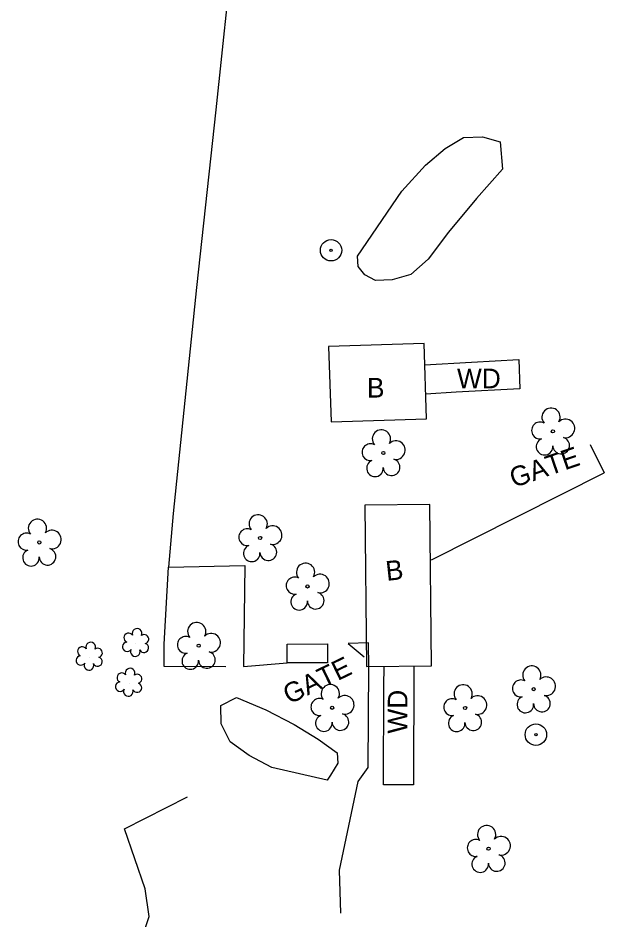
# Model space of a CAD drawing. Extents: x 3040896 to 3051146, y 687568 to 732976.
# Drawn here: x 3049755.8 to 3049876.8, y 690549.1 to 690732.7 of the extents above; entities that cross this region are included whole.
import ezdxf

# ---------------------------------------------------------------- set-up
doc = ezdxf.new("R2010")
doc.units = 0
for name, color, linetype in [('Exist Building', 7, 'Continuous'), ('Exist Building Text', 7, 'Continuous'), ('Exist Other Culture Area Outline', 7, 'Continuous'), ('Exist Other Culture Area Outline Text', 7, 'Continuous'), ('Exist Other Culture Fence Line', 7, 'Continuous'), ('Exist Other Culture Gate', 7, 'Continuous'), ('Exist Other Culture Gate Text', 7, 'Continuous'), ('Exist Other Culture Located Object CELL', 7, 'Continuous'), ('Exist Vegetation Hedge Row', 7, 'Continuous'), ('Exist Vegetation Shrub CELL', 7, 'Continuous'), ('Exist Vegetation Tree CELL', 7, 'Continuous'), ('Exist Vegetation Woods Line', 7, 'Continuous')]:
    doc.layers.add(name, color=color, linetype=linetype)

msp = doc.modelspace()

# ---------------------------------------------------------------- linework, layer by layer
at = {"layer": 'Exist Building'}
for points in [[(3049819.58, 690650.54), (3049839.01, 690651.16), (3049838.51, 690666.46), (3049819.07, 690665.83)], [(3049840, 690600.86), (3049839.67, 690633.69), (3049826.46, 690633.56), (3049826.78, 690600.73)], [(3049810.64, 690605.28), (3049818.84, 690605.32), (3049818.85, 690601.48), (3049810.65, 690601.44)]]:
    msp.add_lwpolyline(points, close=True, dxfattribs=at)
at = {"layer": 'Exist Other Culture Area Outline'}
for points in [[(3049838.6, 690662.13), (3049848.16, 690662.7), (3049857.77, 690663.21), (3049857.99, 690657.23), (3049845.03, 690656.56), (3049838.89, 690656.17)], [(3049836.44, 690600.83), (3049836.37, 690576.65), (3049830.23, 690576.61), (3049830.34, 690596.75), (3049830.35, 690600.72)]]:
    msp.add_lwpolyline(points, dxfattribs=at)
at = {"layer": 'Exist Other Culture Fence Line'}
for points in [[(3049910.48, 690728.29), (3049909.68, 690742.35), (3049896.33, 690743.23), (3049871.66, 690744.51), (3049845.5, 690745.89), (3049807.39, 690748.04), (3049799.68, 690748.15), (3049796.14, 690714.07), (3049792.2, 690677.86), (3049787.45, 690631.85), (3049786.46, 690620.91), (3049802.04, 690621.27), (3049801.77, 690600.72), (3049810.65, 690601.44)], [(3049840.01, 690622.46), (3049875.17, 690640.17)], [(3049785.61, 690605.24), (3049786.46, 690620.91)], [(3049798.12, 690600.65), (3049785.57, 690600.71), (3049785.61, 690605.3)], [(3049827.25, 690600.64), (3049827.22, 690605.52), (3049823.05, 690605.39)], [(3049821.55, 690550.54), (3049821.27, 690559.24), (3049825.07, 690577.32), (3049827.13, 690580.17), (3049827.25, 690600.64)], [(3049779.43, 690540.3), (3049782.57, 690549.83), (3049781.72, 690555.46), (3049777.53, 690567.68), (3049790.34, 690574.16)]]:
    msp.add_lwpolyline(points, dxfattribs=at)
at = {"layer": 'Exist Other Culture Gate'}
for points in [[(3049872.32, 690645.93), (3049875.14, 690640.15)], [(3049823.05, 690605.39), (3049826.34, 690602.69)]]:
    msp.add_lwpolyline(points, dxfattribs=at)
at = {"layer": 'Exist Other Culture Located Object CELL'}
for centre, radius in [((3049819.57, 690685.45), 2.18), ((3049819.57, 690685.45), 0.24), ((3049861.26, 690586.85), 2.18), ((3049861.26, 690586.85), 0.24)]:
    msp.add_circle(centre, radius, dxfattribs=at)
at = {"layer": 'Exist Vegetation Hedge Row'}
msp.add_lwpolyline([(3049818.77, 690577.55), (3049807.54, 690580.15), (3049802.87, 690582.58), (3049799.02, 690585.39), (3049797.17, 690589.04), (3049797.11, 690592.79), (3049800.34, 690594.4), (3049806.3, 690591.9), (3049812.03, 690588.9), (3049816.96, 690585.93), (3049820.78, 690583.16), (3049820.97, 690581.07), (3049819.48, 690578.61), (3049818.77, 690577.55)], dxfattribs=at)
at = {"layer": 'Exist Vegetation Shrub CELL'}
for p, q in [((3049779.86, 690605.42), (3049779.86, 690605.42)), ((3049770.42, 690602.63), (3049770.42, 690602.63)), ((3049778.44, 690597.33), (3049778.44, 690597.33))]:
    msp.add_line(p, q, dxfattribs=at)
for centre, radius, start, end in [((3049778.37, 690606.55), 0.968, 35.8908, 245.4216), ((3049780.08, 690607.46), 0.99, 334.8391, 200.4717), ((3049770.65, 690604.67), 0.99, 334.8391, 200.4717), ((3049778.06, 690604.72), 0.955, 95.1099, 327.9534), ((3049781.53, 690606.29), 0.929, 284.4567, 126.0861), ((3049768.93, 690603.76), 0.968, 35.8908, 245.4216), ((3049772.09, 690603.5), 0.929, 284.4567, 126.0861), ((3049779.73, 690603.74), 0.984, 151.2797, 21.387), ((3049781.49, 690604.49), 0.937, 204.9913, 73.4601), ((3049768.62, 690601.93), 0.955, 95.1099, 327.9534), ((3049772.05, 690601.7), 0.937, 204.9913, 73.4601), ((3049770.29, 690600.95), 0.984, 151.2797, 21.387), ((3049778.67, 690599.37), 0.99, 334.8391, 200.4717), ((3049776.96, 690598.45), 0.968, 35.8908, 245.4216), ((3049780.11, 690598.2), 0.929, 284.4567, 126.0861), ((3049776.64, 690596.62), 0.955, 95.1099, 327.9534), ((3049780.08, 690596.4), 0.937, 204.9913, 73.4601), ((3049778.31, 690595.64), 0.984, 151.2797, 21.387)]:
    msp.add_arc(centre, radius, start, end, dxfattribs=at)
at = {"layer": 'Exist Vegetation Tree CELL'}
for p, q in [((3049864.73, 690648.59), (3049864.73, 690648.59)), ((3049830.22, 690644.18), (3049830.22, 690644.18)), ((3049760.18, 690625.97), (3049760.18, 690625.97)), ((3049805.12, 690626.88), (3049805.12, 690626.88)), ((3049814.77, 690617.02), (3049814.77, 690617.02)), ((3049792.62, 690604.96), (3049792.62, 690604.96)), ((3049860.82, 690596.1), (3049860.82, 690596.1)), ((3049819.8, 690592.32), (3049819.8, 690592.32)), ((3049846.85, 690592.28), (3049846.85, 690592.28)), ((3049851.63, 690563.63), (3049851.63, 690563.63))]:
    msp.add_line(p, q, dxfattribs=at)
for centre in [(3049864.73, 690648.59), (3049830.22, 690644.18), (3049760.18, 690625.97), (3049805.12, 690626.88), (3049814.77, 690617.02), (3049792.62, 690604.96), (3049860.82, 690596.1), (3049819.8, 690592.32), (3049846.85, 690592.28), (3049851.63, 690563.63)]:
    msp.add_circle(centre, 0.326, dxfattribs=at)
for centre, radius, start, end in [((3049864.35, 690651.47), 1.86, 330.1651, 219.7134), ((3049862.13, 690648.75), 1.73, 62.6636, 279.3457), ((3049867.28, 690649.18), 1.9, 257.1011, 134.1999), ((3049829.83, 690647.05), 1.86, 330.1651, 219.7134), ((3049827.61, 690644.33), 1.73, 62.6636, 279.3457), ((3049832.77, 690644.77), 1.9, 257.1011, 134.1999), ((3049863.03, 690645.47), 1.69, 111.5671, 6.231), ((3049866.41, 690645.7), 1.7, 181.2822, 74.56), ((3049828.51, 690641.06), 1.69, 111.5671, 6.231), ((3049831.89, 690641.28), 1.7, 181.2822, 74.56), ((3049804.74, 690629.75), 1.86, 330.1651, 219.7134), ((3049759.8, 690628.85), 1.86, 330.1651, 219.7134), ((3049757.58, 690626.13), 1.73, 62.6636, 279.3457), ((3049762.73, 690626.56), 1.9, 257.1011, 134.1999), ((3049802.52, 690627.03), 1.73, 62.6636, 279.3457), ((3049807.67, 690627.46), 1.9, 257.1011, 134.1999), ((3049758.48, 690622.85), 1.69, 111.5671, 6.231), ((3049761.85, 690623.07), 1.7, 181.2822, 74.56), ((3049803.42, 690623.76), 1.69, 111.5671, 6.231), ((3049806.8, 690623.98), 1.7, 181.2822, 74.56), ((3049814.39, 690619.9), 1.86, 330.1651, 219.7134), ((3049812.17, 690617.18), 1.73, 62.6636, 279.3457), ((3049817.32, 690617.61), 1.9, 257.1011, 134.1999), ((3049813.07, 690613.9), 1.69, 111.5671, 6.231), ((3049816.44, 690614.12), 1.7, 181.2822, 74.56), ((3049792.23, 690607.83), 1.86, 330.1651, 219.7134), ((3049795.16, 690605.55), 1.9, 257.1011, 134.1999), ((3049790.01, 690605.11), 1.73, 62.6636, 279.3457), ((3049790.91, 690601.84), 1.69, 111.5671, 6.231), ((3049794.29, 690602.06), 1.7, 181.2822, 74.56), ((3049860.44, 690598.97), 1.86, 330.1651, 219.7134), ((3049863.37, 690596.69), 1.9, 257.1011, 134.1999), ((3049819.42, 690595.19), 1.86, 330.1651, 219.7134), ((3049846.46, 690595.15), 1.86, 330.1651, 219.7134), ((3049858.22, 690596.25), 1.73, 62.6636, 279.3457), ((3049822.35, 690592.91), 1.9, 257.1011, 134.1999), ((3049849.39, 690592.87), 1.9, 257.1011, 134.1999), ((3049859.12, 690592.98), 1.69, 111.5671, 6.231), ((3049862.49, 690593.2), 1.7, 181.2822, 74.56), ((3049817.2, 690592.47), 1.73, 62.6636, 279.3457), ((3049844.24, 690592.43), 1.73, 62.6636, 279.3457), ((3049821.48, 690589.42), 1.7, 181.2822, 74.56), ((3049848.52, 690589.38), 1.7, 181.2822, 74.56), ((3049818.1, 690589.2), 1.69, 111.5671, 6.231), ((3049845.14, 690589.16), 1.69, 111.5671, 6.231), ((3049851.25, 690566.5), 1.86, 330.1651, 219.7134), ((3049849.03, 690563.78), 1.73, 62.6636, 279.3457), ((3049854.18, 690564.22), 1.9, 257.1011, 134.1999), ((3049849.93, 690560.51), 1.69, 111.5671, 6.231), ((3049853.31, 690560.73), 1.7, 181.2822, 74.56)]:
    msp.add_arc(centre, radius, start, end, dxfattribs=at)
at = {"layer": 'Exist Vegetation Woods Line'}
msp.add_lwpolyline([(3049824.92, 690684.27), (3049834.01, 690697.46), (3049838.79, 690702.77), (3049842.82, 690706.14), (3049846.51, 690708.38), (3049850.4, 690708.54), (3049853.97, 690707.49), (3049854.5, 690701.95), (3049849.2, 690695.98), (3049843.46, 690689.15), (3049839.33, 690683.63), (3049835.79, 690680.55), (3049832.02, 690679.42), (3049828.6, 690679.3), (3049826.44, 690680.43), (3049825.1, 690682.12), (3049824.92, 690684.27)], dxfattribs=at)

# ---------------------------------------------------------------- texts
at = {"layer": 'Exist Building Text'}
for rotation, p in [(0, (3049826.88, 690655.47)), (6.1406, (3049830.9, 690618.14))]:
    msp.add_text('B', height=4, rotation=rotation, dxfattribs=at).set_placement(p)
at = {"layer": 'Exist Other Culture Area Outline Text'}
msp.add_text('WD', height=4, dxfattribs=at).set_placement((3049845.21, 690657.35))
msp.add_text('WD', height=4, rotation=90, dxfattribs=at).set_placement((3049835.12, 690587.07))
at = {"layer": 'Exist Other Culture Gate Text'}
for rotation, p in [(18.9655, (3049856.76, 690637.06)), (25.8354, (3049811.03, 690592.95))]:
    msp.add_text('GATE', height=4, rotation=rotation, dxfattribs=at).set_placement(p)

doc.saveas('drawing.dxf')
